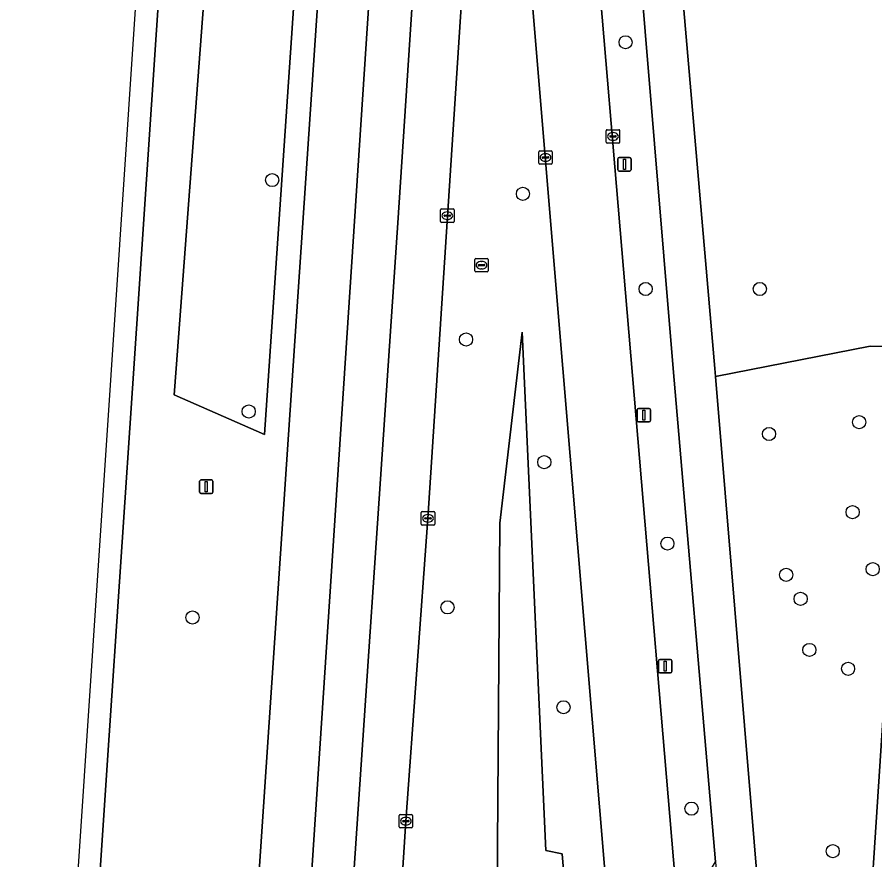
# Model space of a CAD drawing. Extents: x 161848 to 162726, y 385382 to 386521.
# Drawn here: x 161849.2 to 161912.9, y 385463.5 to 385526.1 of the extents above; entities that cross this region are included whole.
import ezdxf

# ---------------------------------------------------------------- set-up
doc = ezdxf.new("R2010")
doc.units = 0
for name, color, linetype in [('IMGEO_Berm_groen', 7, 'Continuous'), ('IMGEO_Boom', 7, 'Continuous'), ('IMGEO_Fietspad_gesloten', 7, 'Continuous'), ('IMGEO_Groenvoorziening', 7, 'Continuous'), ('IMGEO_Kolk', 7, 'Continuous'), ('IMGEO_Lichtmast', 7, 'Continuous'), ('IMGEO_Parkeervlak_open', 7, 'Continuous'), ('IMGEO_Rijbaan_regionaal_gesloten', 7, 'Continuous'), ('IMGEO_Rioolput', 7, 'Continuous')]:
    doc.layers.add(name, color=color, linetype=linetype)

msp = doc.modelspace()

# ---------------------------------------------------------------- linework, layer by layer
at = {"layer": 'IMGEO_Berm_groen'}
for points in [[(161850.04, 385383.453), (161861.874, 385384.098), (161862.08, 385387.158), (161862.297, 385390.387), (161862.363, 385391.376), (161862.52, 385393.716), (161862.624, 385395.254), (161862.644, 385395.551), (161869.28, 385494.353), (161879.601, 385646.755), (161879.855, 385650.506), (161886.734, 385752.082)], [(161874.574, 385750), (161867.677, 385647.213), (161867.651, 385646.82), (161861.953, 385561.433), (161857.837, 385500), (161855.913, 385471.284), (161851.499, 385405.07), (161850.815, 385394.94), (161850.796, 385394.661), (161850.693, 385393.125), (161850.535, 385390.787), (161850.467, 385389.779), (161850.266, 385386.806), (161850.248, 385386.532), (161850.04, 385383.453)], [(161891.471, 385540.191), (161898.335, 385458.805), (161901.062, 385463.338), (161897.935, 385500), (161893.77, 385550.12)], [(161895.721, 385428.338), (161889.735, 385500.002), (161885.637, 385549.056)], [(161882.677, 385534.528), (161879.706, 385488.873), (161878.065, 385466.37), (161877.654, 385460.214)], [(161889.314, 385454.567), (161890.199, 385457.665), (161889.684, 385463.956), (161888.463, 385464.183), (161886.702, 385502.698), (161885.035, 385488.505), (161884.854, 385461.155), (161887.572, 385460.671), (161887.586, 385459.05), (161884.203, 385456.934), (161884.1, 385437.258)], [(161884.854, 385461.155), (161885.035, 385488.505), (161886.702, 385502.698), (161888.463, 385464.183), (161889.684, 385463.956), (161890.199, 385457.665)]]:
    msp.add_lwpolyline(points, dxfattribs=at)
for points in [[(161877.836, 385646.097), (161877.262, 385646.845), (161876.208, 385648.218), (161874.206, 385646.962), (161871.953, 385645.549), (161860.993, 385500), (161860.846, 385498.051), (161867.568, 385495.104)], [(161860.846, 385498.051), (161860.993, 385500), (161871.953, 385645.549), (161874.206, 385646.962), (161876.208, 385648.218), (161877.262, 385646.845), (161877.836, 385646.097), (161867.568, 385495.104)]]:
    msp.add_lwpolyline(points, close=True, dxfattribs=at)
at = {"layer": 'IMGEO_Boom'}
for centre in [(161894.391, 385524.251), (161868.124, 385514.01), (161886.762, 385512.99), (161895.88, 385505.917), (161904.366, 385505.917), (161882.536, 385502.16), (161866.385, 385496.814), (161911.752, 385496.022), (161905.05, 385495.142), (161888.351, 385493.044), (161911.26, 385489.329), (161897.498, 385486.998), (161912.754, 385485.099), (161906.323, 385484.679), (161907.397, 385482.897), (161881.155, 385482.257), (161862.212, 385481.502), (161908.047, 385479.096), (161910.922, 385477.696), (161889.779, 385474.836), (161899.284, 385467.303), (161909.784, 385464.145)]:
    msp.add_circle(centre, 0.489, dxfattribs=at)
at = {"layer": 'IMGEO_Fietspad_gesloten'}
for points in [[(161899.736, 385645.932), (161896.739, 385646.065), (161894.893, 385615.86), (161894.193, 385607.529), (161893.293, 385589.528), (161893.052, 385569.717), (161893.3, 385560.188), (161893.77, 385550.12), (161897.935, 385500), (161901.062, 385463.338), (161902.632, 385444.087), (161903.461, 385434.496)], [(161909.322, 385399.434), (161909.034, 385401.64), (161908.994, 385402.417), (161909.084, 385402.439), (161908.941, 385404.608), (161901.066, 385499.418), (161901.017, 385500), (161897.98, 385535.282), (161897.422, 385541.766), (161896.288, 385560.512), (161896.078, 385578.311), (161896.226, 385586.953), (161896.941, 385603.267), (161897.42, 385611.148), (161897.796, 385616.102), (161899.736, 385645.932)]]:
    msp.add_lwpolyline(points, dxfattribs=at)
at = {"layer": 'IMGEO_Groenvoorziening'}
for points in [[(161919.62, 385567.908), (161914.879, 385568.706), (161907.621, 385569.927), (161904.493, 385570.453), (161902.438, 385568.051), (161900.553, 385541.042), (161900.164, 385535.47), (161897.98, 385535.282), (161901.017, 385500), (161901.066, 385499.418), (161912.567, 385501.667), (161915.33, 385501.593)], [(161909.084, 385402.439), (161908.994, 385402.417), (161909.034, 385401.64), (161919.121, 385409.529), (161919.509, 385420.403), (161918.799, 385420.451), (161918.939, 385422.345), (161920.48, 385443.216), (161920.699, 385446.942), (161916.773, 385447.176), (161916.98, 385450.354), (161911.984, 385450.773), (161915.225, 385500), (161915.33, 385501.593), (161912.567, 385501.667), (161901.066, 385499.418), (161908.941, 385404.608)]]:
    msp.add_lwpolyline(points, close=True, dxfattribs=at)
at = {"layer": 'IMGEO_Kolk'}
for p, q in [((161892.949, 385516.828), (161892.949, 385517.68)), ((161893.024, 385517.754), (161893.876, 385517.754)), ((161893.208, 385517.248), (161893.208, 385517.26)), ((161893.646, 385517.211), (161893.248, 385517.211)), ((161893.251, 385517.297), (161893.649, 385517.297)), ((161893.437, 385517.534), (161893.462, 385517.534)), ((161893.692, 385517.26), (161893.692, 385517.248)), ((161893.95, 385517.68), (161893.95, 385516.828)), ((161893.876, 385516.754), (161893.024, 385516.754)), ((161893.46, 385516.974), (161893.435, 385516.974)), ((161887.939, 385515.264), (161887.939, 385516.116)), ((161888.014, 385516.19), (161888.866, 385516.19)), ((161888.427, 385515.97), (161888.452, 385515.97)), ((161888.94, 385516.116), (161888.94, 385515.264)), ((161888.198, 385515.684), (161888.198, 385515.696)), ((161888.636, 385515.647), (161888.238, 385515.647)), ((161888.241, 385515.733), (161888.639, 385515.733)), ((161888.45, 385515.41), (161888.425, 385515.41)), ((161888.682, 385515.696), (161888.682, 385515.684)), ((161888.866, 385515.19), (161888.014, 385515.19)), ((161880.639, 385510.937), (161880.639, 385511.789)), ((161880.714, 385511.863), (161881.566, 385511.863)), ((161881.127, 385511.643), (161881.152, 385511.643)), ((161881.64, 385511.789), (161881.64, 385510.937)), ((161881.566, 385510.863), (161880.714, 385510.863)), ((161880.898, 385511.357), (161880.898, 385511.369)), ((161881.336, 385511.32), (161880.938, 385511.32)), ((161880.941, 385511.406), (161881.339, 385511.406)), ((161881.15, 385511.083), (161881.125, 385511.083)), ((161881.382, 385511.369), (161881.382, 385511.357)), ((161879.205, 385488.447), (161879.205, 385489.299)), ((161879.28, 385489.373), (161880.132, 385489.373)), ((161879.693, 385489.153), (161879.718, 385489.153)), ((161880.206, 385489.299), (161880.206, 385488.447)), ((161879.464, 385488.867), (161879.464, 385488.879)), ((161879.902, 385488.83), (161879.504, 385488.83)), ((161879.507, 385488.916), (161879.905, 385488.916)), ((161879.716, 385488.593), (161879.691, 385488.593)), ((161879.948, 385488.879), (161879.948, 385488.867)), ((161880.132, 385488.373), (161879.28, 385488.373)), ((161877.639, 385466.87), (161878.491, 385466.87)), ((161877.564, 385465.944), (161877.564, 385466.796)), ((161877.823, 385466.364), (161877.823, 385466.376)), ((161878.261, 385466.327), (161877.863, 385466.327)), ((161877.866, 385466.413), (161878.264, 385466.413)), ((161878.052, 385466.65), (161878.077, 385466.65)), ((161878.307, 385466.376), (161878.307, 385466.364)), ((161878.565, 385466.796), (161878.565, 385465.944)), ((161878.491, 385465.87), (161877.639, 385465.87)), ((161878.075, 385466.09), (161878.05, 385466.09))]:
    msp.add_line(p, q, dxfattribs=at)
for points in [[(161892.949, 385516.828), (161892.949, 385517.68)], [(161893.024, 385517.754), (161893.876, 385517.754)], [(161893.95, 385517.68), (161893.95, 385516.828)], [(161893.876, 385516.754), (161893.024, 385516.754)], [(161887.939, 385515.264), (161887.939, 385516.116)], [(161888.014, 385516.19), (161888.866, 385516.19)], [(161888.94, 385516.116), (161888.94, 385515.264)], [(161888.866, 385515.19), (161888.014, 385515.19)], [(161880.639, 385510.937), (161880.639, 385511.789)], [(161880.714, 385511.863), (161881.566, 385511.863)], [(161881.64, 385511.789), (161881.64, 385510.937)], [(161881.566, 385510.863), (161880.714, 385510.863)], [(161879.205, 385488.447), (161879.205, 385489.299)], [(161879.28, 385489.373), (161880.132, 385489.373)], [(161880.206, 385489.299), (161880.206, 385488.447)], [(161880.132, 385488.373), (161879.28, 385488.373)], [(161877.639, 385466.87), (161878.491, 385466.87)], [(161877.564, 385465.944), (161877.564, 385466.796)], [(161878.565, 385466.796), (161878.565, 385465.944)], [(161878.491, 385465.87), (161877.639, 385465.87)]]:
    msp.add_lwpolyline(points, dxfattribs=at)
for centre, radius, start, end in [((161893.026, 385517.678), 0.0765, 91.55205, 178.44795), ((161893.026, 385517.678), 0.0765, 91.55205, 178.44795), ((161893.248, 385517.257), 0.0403, 85.87752, 175.75265), ((161893.245, 385517.247), 0.0366, 178.93798, 274.71019), ((161893.649, 385517.254), 0.043, 264.86636, 352.45326), ((161893.653, 385517.259), 0.0386, 1.73085, 96.63898), ((161893.874, 385517.678), 0.0765, 1.55205, 88.44795), ((161893.874, 385517.678), 0.0765, 1.55205, 88.44795), ((161893.026, 385516.83), 0.0765, 181.55205, 268.44795), ((161893.026, 385516.83), 0.0765, 181.55205, 268.44795), ((161893.874, 385516.83), 0.0765, 271.55205, 358.44795), ((161893.874, 385516.83), 0.0765, 271.55205, 358.44795), ((161888.016, 385516.114), 0.0765, 91.55205, 178.44795), ((161888.016, 385516.114), 0.0765, 91.55205, 178.44795), ((161888.864, 385516.114), 0.0765, 1.55205, 88.44795), ((161888.864, 385516.114), 0.0765, 1.55205, 88.44795), ((161888.016, 385515.266), 0.0765, 181.55205, 268.44795), ((161888.016, 385515.266), 0.0765, 181.55205, 268.44795), ((161888.238, 385515.693), 0.0403, 85.87752, 175.75265), ((161888.235, 385515.683), 0.0366, 178.93798, 274.71019), ((161888.639, 385515.69), 0.043, 264.86636, 352.45326), ((161888.643, 385515.695), 0.0386, 1.73085, 96.63898), ((161888.864, 385515.266), 0.0765, 271.55205, 358.44795), ((161888.864, 385515.266), 0.0765, 271.55205, 358.44795), ((161880.716, 385511.787), 0.0765, 91.55205, 178.44795), ((161880.716, 385511.787), 0.0765, 91.55205, 178.44795), ((161881.564, 385511.787), 0.0765, 1.55205, 88.44795), ((161881.564, 385511.787), 0.0765, 1.55205, 88.44795), ((161880.716, 385510.939), 0.0765, 181.55205, 268.44795), ((161880.716, 385510.939), 0.0765, 181.55205, 268.44795), ((161880.938, 385511.366), 0.0403, 85.87752, 175.75265), ((161880.935, 385511.356), 0.0366, 178.93798, 274.71019), ((161881.339, 385511.363), 0.043, 264.86636, 352.45326), ((161881.343, 385511.368), 0.0386, 1.73085, 96.63898), ((161881.564, 385510.939), 0.0765, 271.55205, 358.44795), ((161881.564, 385510.939), 0.0765, 271.55205, 358.44795), ((161879.282, 385489.297), 0.0765, 91.55205, 178.44795), ((161879.282, 385489.297), 0.0765, 91.55205, 178.44795), ((161880.13, 385489.297), 0.0765, 1.55205, 88.44795), ((161880.13, 385489.297), 0.0765, 1.55205, 88.44795), ((161879.504, 385488.876), 0.0403, 85.87752, 175.75265), ((161879.501, 385488.866), 0.0366, 178.93798, 274.71019), ((161879.905, 385488.873), 0.043, 264.86636, 352.45326), ((161879.909, 385488.878), 0.0386, 1.73085, 96.63898), ((161879.282, 385488.449), 0.0765, 181.55205, 268.44795), ((161879.282, 385488.449), 0.0765, 181.55205, 268.44795), ((161880.13, 385488.449), 0.0765, 271.55205, 358.44795), ((161880.13, 385488.449), 0.0765, 271.55205, 358.44795), ((161877.641, 385466.794), 0.0765, 91.55205, 178.44795), ((161877.641, 385466.794), 0.0765, 91.55205, 178.44795), ((161878.489, 385466.794), 0.0765, 1.55205, 88.44795), ((161878.489, 385466.794), 0.0765, 1.55205, 88.44795), ((161877.863, 385466.373), 0.0403, 85.87752, 175.75265), ((161877.86, 385466.363), 0.0366, 178.93798, 274.71019), ((161878.264, 385466.37), 0.043, 264.86636, 352.45326), ((161878.268, 385466.375), 0.0386, 1.73085, 96.63898), ((161877.641, 385465.946), 0.0765, 181.55205, 268.44795), ((161877.641, 385465.946), 0.0765, 181.55205, 268.44795), ((161878.489, 385465.946), 0.0765, 271.55205, 358.44795), ((161878.489, 385465.946), 0.0765, 271.55205, 358.44795)]:
    msp.add_arc(centre, radius, start, end, dxfattribs=at)
for centre, major_axis, ratio, start_param, end_param in [((161893.436, 385517.254), (-0.387, 0.002), 0.722429, 4.712389, 7.853982), ((161893.461, 385517.254), (-0.39, 0.002), 0.717154, 1.570796, 4.712389), ((161888.426, 385515.69), (-0.387, 0.002), 0.722429, 4.712389, 7.853982), ((161888.451, 385515.69), (-0.39, 0.002), 0.717154, 1.570796, 4.712389), ((161881.126, 385511.363), (-0.387, 0.002), 0.722429, 4.712389, 7.853982), ((161881.151, 385511.363), (-0.39, 0.002), 0.717154, 1.570796, 4.712389), ((161879.692, 385488.873), (-0.387, 0.002), 0.722429, 4.712389, 7.853982), ((161879.717, 385488.873), (-0.39, 0.002), 0.717154, 1.570796, 4.712389), ((161878.051, 385466.37), (-0.387, 0.002), 0.722429, 4.712389, 7.853982), ((161878.076, 385466.37), (-0.39, 0.002), 0.717154, 1.570796, 4.712389)]:
    msp.add_ellipse(centre, major_axis=major_axis, ratio=ratio, start_param=start_param, end_param=end_param, dxfattribs=at)
at = {"layer": 'IMGEO_Lichtmast'}
for p, q in [((161893.803, 385514.782), (161893.803, 385515.582)), ((161893.803, 385515.582), (161893.803, 385514.782)), ((161893.903, 385515.682), (161894.693, 385515.682)), ((161894.693, 385515.682), (161893.903, 385515.682)), ((161894.793, 385515.582), (161894.793, 385514.782)), ((161894.793, 385514.782), (161894.793, 385515.582)), ((161894.693, 385514.682), (161893.903, 385514.682)), ((161893.903, 385514.682), (161894.693, 385514.682)), ((161895.252, 385496.147), (161895.252, 385496.947)), ((161895.252, 385496.947), (161895.252, 385496.147)), ((161895.352, 385497.047), (161896.142, 385497.047)), ((161896.142, 385497.047), (161895.352, 385497.047)), ((161896.242, 385496.947), (161896.242, 385496.147)), ((161896.242, 385496.147), (161896.242, 385496.947)), ((161896.142, 385496.047), (161895.352, 385496.047)), ((161895.352, 385496.047), (161896.142, 385496.047)), ((161862.839, 385491.725), (161863.629, 385491.725)), ((161863.629, 385491.725), (161862.839, 385491.725)), ((161862.739, 385490.825), (161862.739, 385491.625)), ((161862.739, 385491.625), (161862.739, 385490.825)), ((161863.729, 385491.625), (161863.729, 385490.825)), ((161863.729, 385490.825), (161863.729, 385491.625)), ((161863.629, 385490.725), (161862.839, 385490.725)), ((161862.839, 385490.725), (161863.629, 385490.725)), ((161896.83, 385477.488), (161896.83, 385478.288)), ((161896.83, 385478.288), (161896.83, 385477.488)), ((161896.93, 385478.388), (161897.72, 385478.388)), ((161897.72, 385478.388), (161896.93, 385478.388)), ((161897.82, 385478.288), (161897.82, 385477.488)), ((161897.82, 385477.488), (161897.82, 385478.288)), ((161897.72, 385477.388), (161896.93, 385477.388)), ((161896.93, 385477.388), (161897.72, 385477.388))]:
    msp.add_line(p, q, dxfattribs=at)
for points in [[(161894.223, 385515.557), (161894.373, 385515.557), (161894.373, 385514.807), (161894.223, 385514.807), (161894.223, 385515.557)], [(161895.672, 385496.922), (161895.822, 385496.922), (161895.822, 385496.172), (161895.672, 385496.172), (161895.672, 385496.922)], [(161863.159, 385491.6), (161863.309, 385491.6), (161863.309, 385490.85), (161863.159, 385490.85), (161863.159, 385491.6)], [(161897.25, 385478.263), (161897.4, 385478.263), (161897.4, 385477.513), (161897.25, 385477.513), (161897.25, 385478.263)]]:
    msp.add_lwpolyline(points, dxfattribs=at)
for centre, start, end in [((161893.903, 385515.582), 90, 180), ((161893.903, 385515.582), 90, 180), ((161894.693, 385515.582), 0, 90), ((161894.693, 385515.582), 360, 90), ((161893.903, 385514.782), 180, 270), ((161893.903, 385514.782), 180, 270), ((161894.693, 385514.782), 270, 0), ((161894.693, 385514.782), 270, 0), ((161895.352, 385496.947), 90, 180), ((161895.352, 385496.947), 90, 180), ((161896.142, 385496.947), 0, 90), ((161896.142, 385496.947), 360, 90), ((161895.352, 385496.147), 180, 270), ((161895.352, 385496.147), 180, 270), ((161896.142, 385496.147), 270, 0), ((161896.142, 385496.147), 270, 0), ((161862.839, 385491.625), 90, 180), ((161862.839, 385491.625), 90, 180), ((161863.629, 385491.625), 0, 90), ((161863.629, 385491.625), 360, 90), ((161862.839, 385490.825), 180, 270), ((161862.839, 385490.825), 180, 270), ((161863.629, 385490.825), 270, 0), ((161863.629, 385490.825), 270, 0), ((161896.93, 385478.288), 90, 180), ((161896.93, 385478.288), 90, 180), ((161897.72, 385478.288), 0, 90), ((161897.72, 385478.288), 360, 90), ((161896.93, 385477.488), 180, 270), ((161896.93, 385477.488), 180, 270), ((161897.72, 385477.488), 270, 0), ((161897.72, 385477.488), 270, 0)]:
    msp.add_arc(centre, 0.1, start, end, dxfattribs=at)
at = {"layer": 'IMGEO_Parkeervlak_open'}
msp.add_lwpolyline([(161916.98, 385450.354), (161920.255, 385500), (161920.322, 385501.259), (161915.33, 385501.593), (161915.225, 385500), (161911.984, 385450.773)], close=True, dxfattribs=at)
at = {"layer": 'IMGEO_Rijbaan_regionaal_gesloten'}
for points in [[(161849.178, 385394.855), (161850.815, 385394.94), (161851.499, 385405.07), (161855.913, 385471.284), (161857.837, 385500), (161861.953, 385561.433), (161867.651, 385646.82), (161867.677, 385647.213), (161865.968, 385647.294), (161861.764, 385584.094)], [(161883.172, 385646.619), (161879.601, 385646.755), (161869.28, 385494.353), (161862.644, 385395.551), (161866.06, 385395.668), (161870.754, 385457.834)], [(161886.367, 385646.496), (161883.172, 385646.619), (161870.754, 385457.834), (161866.06, 385395.668), (161869.681, 385395.908), (161877.461, 385510.837)]]:
    msp.add_lwpolyline(points, close=True, dxfattribs=at)
for points in [[(161884.653, 385550.506), (161886.055, 385589.424), (161890.2, 385646.349), (161886.367, 385646.496), (161877.461, 385510.837), (161869.681, 385395.908), (161873.351, 385395.793), (161873.372, 385396.104), (161873.561, 385398.933), (161874.991, 385420.342)], [(161874.991, 385420.342), (161876.827, 385447.831), (161877.654, 385460.214), (161878.065, 385466.37), (161879.706, 385488.873), (161882.677, 385534.528), (161883.659, 385549.609)], [(161885.637, 385549.056), (161889.735, 385500.002), (161895.721, 385428.338), (161895.93, 385425.832), (161897.454, 385408.45), (161897.908, 385403.12), (161898.036, 385401.558), (161898.073, 385401.109), (161898.218, 385399.409), (161898.406, 385397.111)], [(161903.952, 385399.317), (161903.181, 385401.639), (161902.968, 385402.283), (161902.597, 385404.706), (161902.258, 385410.405), (161902.136, 385411.804), (161900.777, 385429.373), (161900.079, 385438.115), (161898.335, 385458.805), (161891.471, 385540.191)]]:
    msp.add_lwpolyline(points, dxfattribs=at)
at = {"layer": 'IMGEO_Rioolput'}
for p, q in [((161883.185, 385507.263), (161883.185, 385508.115)), ((161883.26, 385508.189), (161884.112, 385508.189)), ((161883.444, 385507.683), (161883.444, 385507.695)), ((161883.882, 385507.646), (161883.484, 385507.646)), ((161883.487, 385507.732), (161883.885, 385507.732)), ((161883.673, 385507.969), (161883.698, 385507.969)), ((161883.928, 385507.695), (161883.928, 385507.683)), ((161884.186, 385508.115), (161884.186, 385507.263)), ((161884.112, 385507.189), (161883.26, 385507.189)), ((161883.696, 385507.409), (161883.671, 385507.409))]:
    msp.add_line(p, q, dxfattribs=at)
for points in [[(161883.185, 385507.263), (161883.185, 385508.115)], [(161883.26, 385508.189), (161884.112, 385508.189)], [(161884.186, 385508.115), (161884.186, 385507.263)], [(161884.112, 385507.189), (161883.26, 385507.189)]]:
    msp.add_lwpolyline(points, dxfattribs=at)
for centre, radius, start, end in [((161883.262, 385508.113), 0.0765, 91.55205, 178.44795), ((161883.262, 385508.113), 0.0765, 91.55205, 178.44795), ((161883.484, 385507.692), 0.0403, 85.87752, 175.75265), ((161883.481, 385507.682), 0.0366, 178.93798, 274.71019), ((161883.885, 385507.689), 0.043, 264.86636, 352.45326), ((161883.889, 385507.694), 0.0386, 1.73085, 96.63898), ((161884.11, 385508.113), 0.0765, 1.55205, 88.44795), ((161884.11, 385508.113), 0.0765, 1.55205, 88.44795), ((161883.262, 385507.265), 0.0765, 181.55205, 268.44795), ((161883.262, 385507.265), 0.0765, 181.55205, 268.44795), ((161884.11, 385507.265), 0.0765, 271.55205, 358.44795), ((161884.11, 385507.265), 0.0765, 271.55205, 358.44795)]:
    msp.add_arc(centre, radius, start, end, dxfattribs=at)
for centre, major_axis, ratio, start_param, end_param in [((161883.672, 385507.689), (-0.387, 0.002), 0.722429, 4.712389, 7.853982), ((161883.697, 385507.689), (-0.39, 0.002), 0.717154, 1.570796, 4.712389)]:
    msp.add_ellipse(centre, major_axis=major_axis, ratio=ratio, start_param=start_param, end_param=end_param, dxfattribs=at)

doc.saveas('drawing.dxf')
